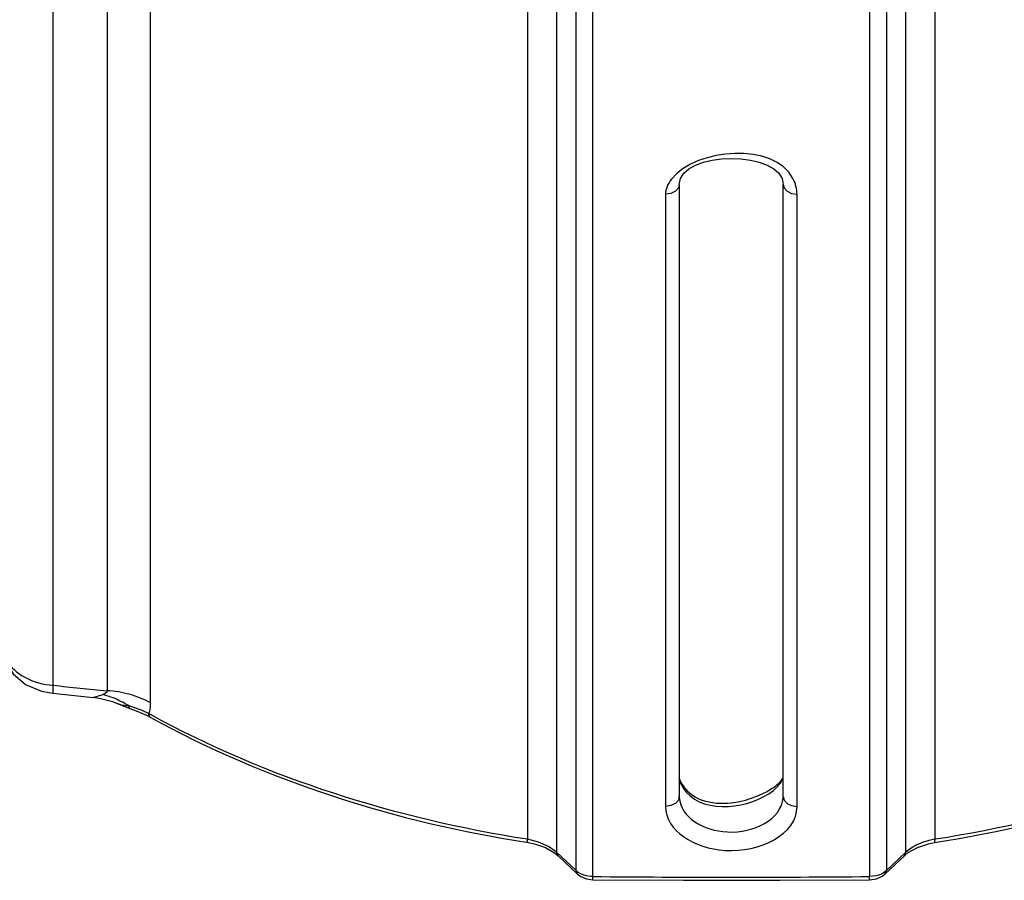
# Paper-space layout 'Sheet' of a CAD drawing. Header units: inches. Extents: x 0.2 to 10.8, y 0.2 to 8.3.
# Tile 387 of 545: x 7.503 to 7.789, y 3.709 to 3.959. Entities that reach past the tile are written whole.
import ezdxf

# ---------------------------------------------------------------- set-up
doc = ezdxf.new("R2010")
doc.units = ezdxf.units.IN
doc.header["$MEASUREMENT"] = 0
doc.layers.get('0').update_dxf_attribs({"lineweight": 5})

psp = doc.layouts.new('Sheet')

# ---------------------------------------------------------------- linework, layer by layer
at = {"color": 0, "linetype": 'ByBlock', "lineweight": -3}
for p, q in [((7.512542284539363, 3.765643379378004), (7.512542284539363, 4.034633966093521)), ((7.528246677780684, 4.008539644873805), (7.528246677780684, 3.764075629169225)), ((7.540852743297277, 3.760585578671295), (7.540852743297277, 4.005049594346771)), ((7.664717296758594, 3.711742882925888), (7.664717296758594, 3.982622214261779)), ((7.755037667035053, 3.982621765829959), (7.755037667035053, 3.711742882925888)), ((7.669646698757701, 3.709972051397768), (7.669646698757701, 3.98090007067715)), ((7.750108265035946, 3.980900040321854), (7.750108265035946, 3.709972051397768)), ((7.650547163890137, 3.968733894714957), (7.650547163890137, 3.72081086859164)), ((7.769207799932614, 3.720810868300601), (7.769207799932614, 3.968733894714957)), ((7.659039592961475, 3.964709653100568), (7.659039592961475, 3.717085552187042)), ((7.760715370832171, 3.717085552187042), (7.760715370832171, 3.964709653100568)), ((7.694744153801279, 3.911422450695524), (7.694744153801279, 3.733231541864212)), ((7.725010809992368, 3.733231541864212), (7.725010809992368, 3.911422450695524)), ((7.690744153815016, 3.908594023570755), (7.690744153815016, 3.730403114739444)), ((7.729010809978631, 3.730403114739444), (7.729010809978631, 3.908594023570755)), ((7.51243632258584, 3.76331913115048), (7.524179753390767, 3.762143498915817)), ((7.524179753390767, 3.762143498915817), (7.527055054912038, 3.76297243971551)), ((7.531239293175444, 3.760327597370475), (7.534904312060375, 3.758925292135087)), ((7.534611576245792, 3.759659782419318), (7.533932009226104, 3.759701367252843)), ((7.536584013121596, 3.759027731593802), (7.534616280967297, 3.759657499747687)), ((7.538510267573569, 3.758273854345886), (7.536584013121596, 3.759027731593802)), ((7.54034171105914, 3.757406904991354), (7.538510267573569, 3.758273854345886)), ((7.694744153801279, 3.733231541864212), (7.694478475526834, 3.732217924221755)), ((7.694750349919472, 3.732968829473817), (7.694744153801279, 3.733231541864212)), ((7.725010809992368, 3.733231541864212), (7.72500460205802, 3.732968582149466)), ((7.653821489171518, 3.720023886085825), (7.650547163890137, 3.720810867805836)), ((7.656713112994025, 3.718756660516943), (7.653821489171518, 3.720023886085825)), ((7.659039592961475, 3.717085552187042), (7.656713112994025, 3.718756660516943)), ((7.769207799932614, 3.720810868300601), (7.767324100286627, 3.72042907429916)), ((7.664717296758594, 3.711742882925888), (7.659039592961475, 3.717085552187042)), ((7.659472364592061, 3.716048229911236), (7.659039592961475, 3.717085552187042)), ((7.659474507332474, 3.716046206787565), (7.665154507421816, 3.710701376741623)), ((7.754600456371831, 3.710701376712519), (7.760280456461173, 3.716046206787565)), ((7.760715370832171, 3.717085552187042), (7.755037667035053, 3.711742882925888)), ((7.760282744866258, 3.716048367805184), (7.760715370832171, 3.717085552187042)), ((7.762247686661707, 3.718274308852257), (7.760715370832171, 3.717085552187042)), ((7.665277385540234, 3.711271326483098), (7.664717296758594, 3.711742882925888)), ((7.665153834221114, 3.710702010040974), (7.664717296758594, 3.711742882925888)), ((7.6677543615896, 3.710187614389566), (7.667118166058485, 3.710361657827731)), ((7.668998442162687, 3.70999852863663), (7.6677543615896, 3.710187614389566)), ((7.752035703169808, 3.710195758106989), (7.750108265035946, 3.709972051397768)), ((7.752814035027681, 3.710420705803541), (7.752035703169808, 3.710195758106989)), ((7.753481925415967, 3.710690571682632), (7.752814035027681, 3.710420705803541)), ((7.754601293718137, 3.710702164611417), (7.755037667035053, 3.711742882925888)), ((7.669646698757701, 3.709972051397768), (7.668998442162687, 3.70999852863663)), ((7.66961881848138, 3.709034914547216), (7.669646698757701, 3.709972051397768)), ((7.750136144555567, 3.709034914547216), (7.750108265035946, 3.709972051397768))]:
    psp.add_line(p, q, dxfattribs=at)
for points in [[(7.694744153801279, 3.911422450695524), (7.694478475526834, 3.910408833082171), (7.693621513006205, 3.909457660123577), (7.692307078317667, 3.908818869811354), (7.690744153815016, 3.908594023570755)], [(7.725010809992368, 3.911422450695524), (7.725276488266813, 3.910408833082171), (7.726133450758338, 3.909457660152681), (7.72744788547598, 3.908818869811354), (7.729010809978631, 3.908594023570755)], [(7.498036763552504, 3.775368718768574), (7.498714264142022, 3.772707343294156), (7.500953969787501, 3.768958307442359), (7.504556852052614, 3.765905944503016), (7.509151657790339, 3.763933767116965), (7.512436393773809, 3.763319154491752)], [(7.524176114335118, 3.76214556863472), (7.525945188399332, 3.761901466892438), (7.529801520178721, 3.760888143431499), (7.531232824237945, 3.760330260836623)], [(7.528246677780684, 3.764075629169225), (7.528162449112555, 3.763601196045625), (7.527721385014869, 3.763229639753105), (7.527055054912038, 3.762972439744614)], [(7.533932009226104, 3.759701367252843), (7.533220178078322, 3.759772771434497), (7.532477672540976, 3.759908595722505), (7.531698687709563, 3.760145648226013), (7.531238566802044, 3.760327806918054)], [(7.534904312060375, 3.758925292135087), (7.534784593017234, 3.759011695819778), (7.534613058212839, 3.759661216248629)], [(7.534906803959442, 3.758924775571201), (7.536749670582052, 3.758254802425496), (7.53969337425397, 3.75695125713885), (7.540765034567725, 3.756388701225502)], [(7.540764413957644, 3.756389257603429), (7.540577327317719, 3.756547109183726), (7.540341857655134, 3.757407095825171)], [(7.725010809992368, 3.733231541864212), (7.725276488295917, 3.732217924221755), (7.726133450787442, 3.731266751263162), (7.72744788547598, 3.730627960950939), (7.729010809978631, 3.730403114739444)], [(7.694478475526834, 3.732217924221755), (7.693621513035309, 3.731266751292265), (7.69230707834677, 3.730627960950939), (7.690744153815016, 3.730403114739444)], [(7.650742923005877, 3.719858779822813), (7.650629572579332, 3.7200017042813), (7.650547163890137, 3.720810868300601)], [(7.650743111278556, 3.71985875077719), (7.652612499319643, 3.719484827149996), (7.655822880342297, 3.71839554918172), (7.658441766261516, 3.716899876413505), (7.659472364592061, 3.716048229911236)], [(7.760282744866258, 3.716048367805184), (7.761398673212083, 3.716961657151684), (7.764040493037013, 3.718443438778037), (7.767274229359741, 3.719516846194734), (7.769011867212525, 3.719858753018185)], [(7.767324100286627, 3.72042907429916), (7.765552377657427, 3.719892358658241), (7.763858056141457, 3.719183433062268), (7.762247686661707, 3.718274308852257)], [(7.76901204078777, 3.719858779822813), (7.769125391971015, 3.720001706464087), (7.76920779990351, 3.720810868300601)], [(7.665153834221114, 3.710702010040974), (7.66607859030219, 3.710001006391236), (7.667745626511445, 3.709291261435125), (7.66961881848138, 3.709034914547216)], [(7.667118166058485, 3.710361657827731), (7.666486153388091, 3.710595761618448), (7.665871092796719, 3.710894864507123), (7.665277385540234, 3.711271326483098)], [(7.750136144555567, 3.709034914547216), (7.752174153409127, 3.709338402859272), (7.753833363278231, 3.710099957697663), (7.754601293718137, 3.710702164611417)], [(7.755037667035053, 3.711742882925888), (7.754576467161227, 3.711344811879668), (7.754062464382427, 3.710997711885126), (7.753481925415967, 3.710690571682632)], [(7.669618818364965, 3.709034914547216), (7.695932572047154, 3.708879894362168), (7.723972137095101, 3.70888035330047), (7.750136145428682, 3.709034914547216)]]:
    psp.add_lwpolyline(points, dxfattribs=at)
for centre, radius, start, end in [((7.677567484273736, 4.006713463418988), 0.2845778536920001, 241.1703109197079, 241.3307867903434), ((7.709877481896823, 8.327413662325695), 4.6176168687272, 269.5008066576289, 270.499193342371)]:
    psp.add_arc(centre, radius, start, end, dxfattribs=at)
for points in [[(7.727828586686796, 3.91319486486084), (7.722512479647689, 3.923703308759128), (7.699820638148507, 3.922204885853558), (7.692499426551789, 3.912980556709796)], [(7.694744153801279, 3.911422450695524), (7.694744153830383, 3.921511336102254), (7.725010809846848, 3.921511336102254), (7.725010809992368, 3.911422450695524)], [(7.540764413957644, 3.756389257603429), (7.57460554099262, 3.737762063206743), (7.612573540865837, 3.725799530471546), (7.650742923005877, 3.719858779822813)], [(7.650547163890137, 3.72081086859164), (7.612558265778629, 3.726723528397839), (7.574773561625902, 3.738578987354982), (7.541040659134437, 3.757023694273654)], [(7.76901204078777, 3.719858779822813), (7.807181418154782, 3.72579952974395), (7.845149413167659, 3.737762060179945), (7.878990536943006, 3.756389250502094)], [(7.878713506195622, 3.757023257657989), (7.844980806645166, 3.738578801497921), (7.807196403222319, 3.72672348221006), (7.769207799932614, 3.720810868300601)], [(7.696768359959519, 3.73454605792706), (7.702218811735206, 3.728076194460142), (7.715590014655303, 3.729705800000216), (7.722142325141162, 3.735056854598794)], [(7.697061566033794, 3.734913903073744), (7.702813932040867, 3.729080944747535), (7.714760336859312, 3.731097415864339), (7.721629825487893, 3.735560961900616)]]:
    psp.add_open_spline(points, degree=3, dxfattribs=at)
for points, knots in [([(7.692499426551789, 3.912980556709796), (7.691978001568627, 3.912323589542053), (7.69110908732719, 3.910957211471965), (7.690744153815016, 3.909352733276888), (7.690744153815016, 3.908594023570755)], [0, 0, 0, 0, 0.525050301, 1, 1, 1, 1]), ([(7.729010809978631, 3.908594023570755), (7.729010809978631, 3.909364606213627), (7.728784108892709, 3.910962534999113), (7.728200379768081, 3.912459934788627), (7.727828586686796, 3.91319486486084)], [0, 0, 0, 0, 0.4833651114, 1, 1, 1, 1]), ([(7.49900445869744, 3.772931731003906), (7.500177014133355, 3.770816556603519), (7.504466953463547, 3.767210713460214), (7.509699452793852, 3.765874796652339), (7.512542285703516, 3.76564342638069)], [0, 0, 0, 0, 0.4588483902, 1, 1, 1, 1]), ([(7.512542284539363, 3.765643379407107), (7.512496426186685, 3.765257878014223), (7.512432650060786, 3.764483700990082), (7.512425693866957, 3.763706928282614), (7.512436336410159, 3.763319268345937)], [0, 0, 0, 0, 0.5002663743, 1, 1, 1, 1]), ([(7.512542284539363, 3.765643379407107), (7.515159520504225, 3.76537927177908), (7.520394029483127, 3.76485378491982), (7.525629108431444, 3.764334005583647), (7.528246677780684, 3.764075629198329)], [0, 0, 0, 0, 0.5000225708, 1, 1, 1, 1]), ([(7.531717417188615, 3.761245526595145), (7.530960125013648, 3.761605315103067), (7.529429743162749, 3.762251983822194), (7.52784748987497, 3.762759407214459), (7.527055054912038, 3.762972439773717)], [0, 0, 0, 0, 0.5053780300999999, 1, 1, 1, 1]), ([(7.540852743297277, 3.760585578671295), (7.538979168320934, 3.761611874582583), (7.534854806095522, 3.763230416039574), (7.53049207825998, 3.763936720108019), (7.528246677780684, 3.764075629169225)], [0, 0, 0, 0, 0.4870674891, 1, 1, 1, 1]), ([(7.534616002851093, 3.759657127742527), (7.534147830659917, 3.759950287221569), (7.533196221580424, 3.76050785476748), (7.532214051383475, 3.761009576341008), (7.531717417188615, 3.761245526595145)], [0, 0, 0, 0, 0.5011563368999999, 1, 1, 1, 1]), ([(7.540725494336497, 3.758928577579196), (7.540683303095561, 3.758665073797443), (7.54057859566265, 3.758151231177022), (7.54042752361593, 3.75764895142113), (7.540341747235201, 3.757406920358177)], [0, 0, 0, 0, 0.509623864, 1, 1, 1, 1]), ([(7.540852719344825, 3.760585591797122), (7.540852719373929, 3.76030213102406), (7.54083250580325, 3.759747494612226), (7.54076833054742, 3.759196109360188), (7.540725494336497, 3.758928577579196)], [0, 0, 0, 0, 0.5112926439, 1, 1, 1, 1]), ([(7.694622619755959, 3.73880248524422), (7.694827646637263, 3.738118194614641), (7.695507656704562, 3.736712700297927), (7.696481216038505, 3.735502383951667), (7.697061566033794, 3.734913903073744)], [0, 0, 0, 0, 0.4636037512, 1, 1, 1, 1]), ([(7.721629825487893, 3.735560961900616), (7.722367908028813, 3.736040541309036), (7.723637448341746, 3.736986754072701), (7.724690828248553, 3.738211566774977), (7.725009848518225, 3.73883475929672)], [0, 0, 0, 0, 0.5569837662, 1, 1, 1, 1]), ([(7.694647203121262, 3.738509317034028), (7.694832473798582, 3.737804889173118), (7.695405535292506, 3.736393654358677), (7.696266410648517, 3.735141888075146), (7.696768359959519, 3.73454605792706)], [0, 0, 0, 0, 0.4831849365, 1, 1, 1, 1]), ([(7.722142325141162, 3.735056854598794), (7.722761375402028, 3.735562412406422), (7.723855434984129, 3.736604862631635), (7.724689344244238, 3.73788419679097), (7.724963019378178, 3.738532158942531)], [0, 0, 0, 0, 0.5319005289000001, 1, 1, 1, 1]), ([(7.690744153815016, 3.730403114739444), (7.690744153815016, 3.72322992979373), (7.708732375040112, 3.712369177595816), (7.729010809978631, 3.722213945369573), (7.729010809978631, 3.730403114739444)], [0, 0, 0, 0, 0.4669326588, 1, 1, 1, 1]), ([(7.694753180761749, 3.732956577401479), (7.695101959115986, 3.727228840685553), (7.709239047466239, 3.718913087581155), (7.724461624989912, 3.726620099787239), (7.724997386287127, 3.732956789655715)], [0, 0, 0, 0, 0.4743358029, 1, 1, 1, 1])]:
    psp.add_open_spline(points, degree=3, knots=knots, dxfattribs=at)

doc.saveas('drawing.dxf')
